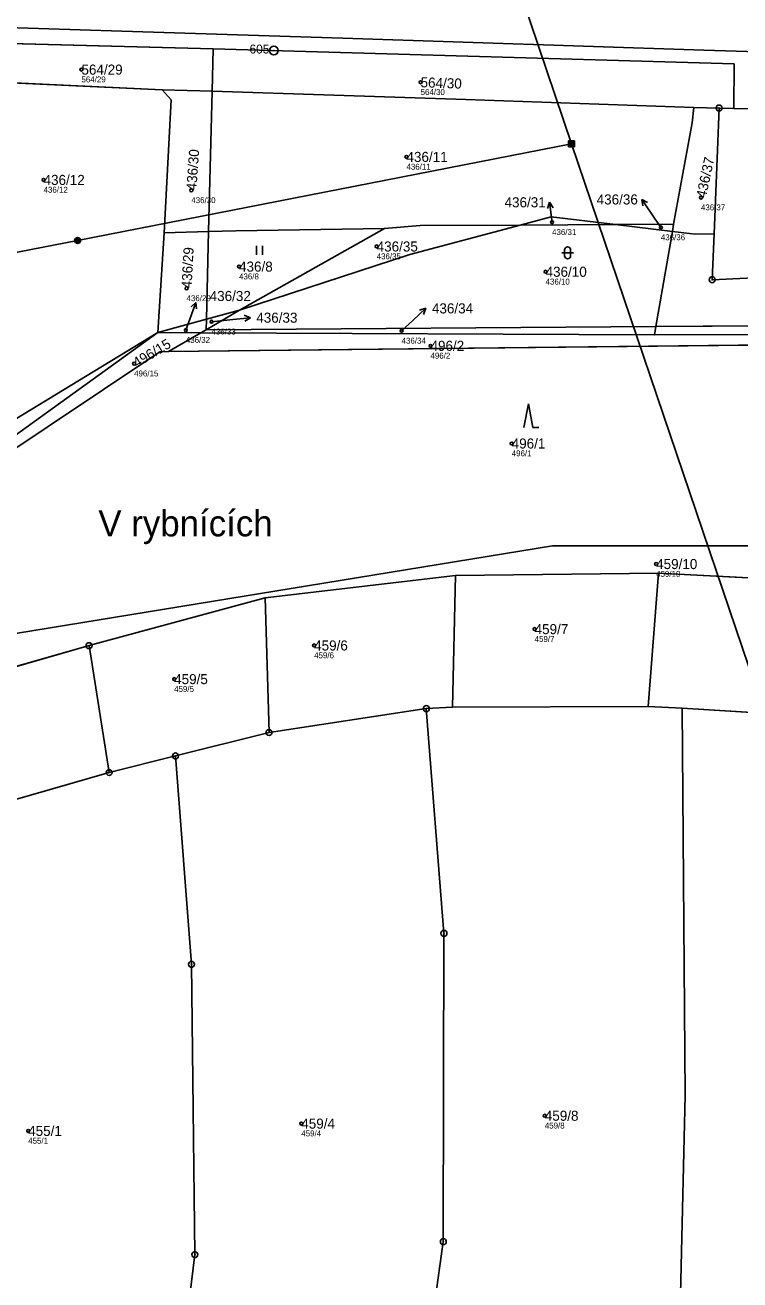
# Model space of a CAD drawing. Extents: x -732749 to -730903, y -1025757 to -1023435.
# Drawn here: x -731891.6 to -731770.9, y -1025019.3 to -1024807.5 of the extents above; entities that cross this region are included whole.
import ezdxf

# ---------------------------------------------------------------- set-up
doc = ezdxf.new("R2010")
doc.units = 0
for name, color, linetype in [('Definiční body', 7, 'Continuous'), ('Hranice parcel', 7, 'Continuous'), ('Parcelní čísla', 7, 'Continuous'), ('Polygon parcely', 7, 'Continuous'), ('Pop  PČ popisy', 7, 'Continuous'), ('Poz předměty', 7, 'Continuous'), ('Značky bodu BP', 7, 'Continuous'), ('Značky kultur', 7, 'Continuous')]:
    doc.layers.add(name, color=color, linetype=linetype)

msp = doc.modelspace()

# ---------------------------------------------------------------- linework, layer by layer
at = {"layer": 'Definiční body'}
for centre in [(-731882.05, -1024815), (-731824.78, -1024817.13), (-731827.17, -1024829.74), (-731888.45, -1024833.62), (-731863.5, -1024835.38), (-731777.44, -1024836.6), (-731802.58, -1024840.77), (-731784.21, -1024841.65), (-731832.2, -1024844.86), (-731855.44, -1024848.26), (-731803.68, -1024849.13), (-731864.31, -1024851.93), (-731864.43, -1024858.97), (-731860.09, -1024857.56), (-731827.99, -1024859.1), (-731823.11, -1024861.63), (-731873.16, -1024864.64), (-731809.4, -1024878.12), (-731785.01, -1024898.47), (-731805.53, -1024909.46), (-731842.76, -1024912.22), (-731866.4, -1024917.9), (-731803.81, -1024991.61), (-731891.05, -1024994.17), (-731844.93, -1024992.94)]:
    msp.add_circle(centre, 0.25, dxfattribs=at)
at = {"layer": 'Hranice parcel'}
for p, q in [((-731900.52, -1024810.45), (-731859.79, -1024811.49)), ((-731859.97, -1024818.66), (-731859.79, -1024811.49)), ((-731868.4, -1024818.39), (-731900.55, -1024816.9)), ((-731859.97, -1024818.66), (-731868.4, -1024818.39)), ((-731859.97, -1024818.66), (-731860.58, -1024842.34)), ((-731774.38, -1024821.49), (-731778.63, -1024821.4)), ((-731774.38, -1024821.49), (-731775.24, -1024842.74)), ((-731771.91, -1024821.54), (-731774.38, -1024821.49)), ((-731855.38, -1024855.6), (-731830.86, -1024841.85)), ((-731830.86, -1024841.85), (-731824.85, -1024841.32)), ((-731824.85, -1024841.32), (-731807.95, -1024841.24)), ((-731791.88, -1024841.17), (-731807.95, -1024841.24)), ((-731791.88, -1024841.17), (-731782.06, -1024841.12)), ((-731782.27, -1024842.33), (-731791.88, -1024841.17)), ((-731782.27, -1024842.33), (-731782.06, -1024841.12)), ((-731869.15, -1024859.4), (-731868.07, -1024842.53)), ((-731860.58, -1024842.34), (-731868.07, -1024842.53)), ((-731860.58, -1024842.34), (-731860.96, -1024857.14)), ((-731782.27, -1024842.33), (-731785.05, -1024858.37)), ((-731775.55, -1024850.47), (-731775.24, -1024842.74)), ((-731855.38, -1024855.6), (-731861.01, -1024858.92)), ((-731860.96, -1024857.14), (-731855.38, -1024855.6)), ((-731869.15, -1024859.4), (-731860.96, -1024857.14)), ((-731861.01, -1024858.92), (-731860.96, -1024857.14)), ((-731861.01, -1024858.92), (-731785.05, -1024858.37)), ((-731785.3, -1024859.8), (-731785.05, -1024858.37)), ((-731785.05, -1024858.37), (-731705.17, -1024857.79)), ((-731869.15, -1024859.4), (-731861.9, -1024859.44)), ((-731861.9, -1024859.44), (-731867.37, -1024862.6)), ((-731861.9, -1024859.44), (-731861.01, -1024858.92)), ((-731785.3, -1024859.8), (-731861.9, -1024859.44)), ((-731696.14, -1024859.5), (-731785.3, -1024859.8)), ((-731722.81, -1024861.01), (-731867.37, -1024862.6)), ((-731818.88, -1024900.4), (-731851.03, -1024904.16)), ((-731819.42, -1024922.64), (-731818.88, -1024900.4)), ((-731784.6, -1024900), (-731818.88, -1024900.4)), ((-731786.34, -1024922.51), (-731784.6, -1024900)), ((-731784.6, -1024900), (-731753.24, -1024901.66)), ((-731851.03, -1024904.16), (-731880.77, -1024912.25)), ((-731850.38, -1024926.9), (-731851.03, -1024904.16)), ((-731880.77, -1024912.25), (-731912.72, -1024921.36)), ((-731877.38, -1024933.67), (-731880.77, -1024912.25)), ((-731823.82, -1024922.88), (-731850.38, -1024926.9)), ((-731823.82, -1024922.88), (-731819.42, -1024922.64)), ((-731819.42, -1024922.64), (-731786.34, -1024922.51)), ((-731780.63, -1024922.78), (-731786.34, -1024922.51)), ((-731780.63, -1024922.78), (-731755.45, -1024924.39)), ((-731850.38, -1024926.9), (-731866.17, -1024930.87)), ((-731866.17, -1024930.87), (-731877.38, -1024933.67))]:
    msp.add_line(p, q, dxfattribs=at)
for points in [[(-731859.79, -1024811.49), (-731771.86, -1024814.04), (-731771.91, -1024821.54)], [(-731868.07, -1024842.53), (-731866.93, -1024820.09), (-731868.4, -1024818.39)], [(-731778.63, -1024821.4), (-731817.13, -1024820.02), (-731859.97, -1024818.66)], [(-731782.06, -1024841.12), (-731778.95, -1024823.98), (-731778.63, -1024821.4)], [(-731676.03, -1024823.7), (-731740.64, -1024822.2), (-731771.91, -1024821.54)], [(-731830.86, -1024841.85), (-731856.01, -1024842.22), (-731860.58, -1024842.34)], [(-731807.95, -1024841.24), (-731826.6, -1024846.2), (-731855.38, -1024855.6)], [(-731807.95, -1024841.24), (-731802.72, -1024839.85), (-731791.88, -1024841.17)], [(-731775.24, -1024842.74), (-731778.43, -1024842.8), (-731782.27, -1024842.33)], [(-731711.6, -1024856.58), (-731757.97, -1024849.64), (-731775.55, -1024850.47)], [(-731903.5, -1024886.2), (-731897.92, -1024880.09), (-731869.15, -1024859.4)], [(-731903.31, -1024881.74), (-731897.27, -1024876.45), (-731869.15, -1024859.4)], [(-731867.37, -1024862.6), (-731868.8, -1024862.62), (-731897.23, -1024881.6)], [(-731913.39, -1024913.68), (-731903.92, -1024911.97), (-731802.51, -1024895.42), (-731765.88, -1024895.39), (-731732.64, -1024902.7)], [(-731828.29, -1025065.59), (-731820.95, -1025012.87), (-731820.84, -1024960.81), (-731823.82, -1024922.88)], [(-731781.2, -1025033.83), (-731780.09, -1024988.16), (-731780.63, -1024922.78)], [(-731868.05, -1025057.07), (-731862.9, -1025015.06), (-731863.46, -1024966.04), (-731866.17, -1024930.87)], [(-731877.38, -1024933.67), (-731910.63, -1024943.23), (-731912.79, -1024944.15)]]:
    msp.add_lwpolyline(points, dxfattribs=at)
at = {"layer": 'Polygon parcely'}
msp.add_lwpolyline([(-732038.73, -1024809.48), (-732000.39, -1024811.54), (-731996.55, -1024811.75), (-731991.25, -1024811.9), (-731984.3, -1024812.2), (-731965.33, -1024813.06), (-731943.89, -1024814.57), (-731943.12, -1024814.64), (-731941.07, -1024814.82), (-731940.88, -1024813.23), (-731934.61, -1024809.8), (-731900.52, -1024810.45), (-731859.79, -1024811.49), (-731771.86, -1024814.04), (-731771.91, -1024821.54), (-731740.64, -1024822.2), (-731676.03, -1024823.7), (-731674.8, -1024820.19), (-731643.83, -1024820.12)], dxfattribs=at)
for points in [[(-731859.79, -1024811.49), (-731900.52, -1024810.45), (-731900.55, -1024816.9), (-731868.4, -1024818.39), (-731859.97, -1024818.66)], [(-731859.97, -1024818.66), (-731817.13, -1024820.02), (-731778.63, -1024821.4), (-731774.38, -1024821.49), (-731771.91, -1024821.54), (-731771.86, -1024814.04), (-731859.79, -1024811.49)], [(-731868.07, -1024842.53), (-731866.93, -1024820.09), (-731868.4, -1024818.39), (-731900.55, -1024816.9), (-731903.31, -1024881.74), (-731897.27, -1024876.45), (-731869.15, -1024859.4)], [(-731859.97, -1024818.66), (-731868.4, -1024818.39), (-731866.93, -1024820.09), (-731868.07, -1024842.53), (-731860.58, -1024842.34)], [(-731807.95, -1024841.24), (-731802.72, -1024839.85), (-731791.88, -1024841.17), (-731782.06, -1024841.12), (-731778.95, -1024823.98), (-731778.63, -1024821.4), (-731817.13, -1024820.02), (-731859.97, -1024818.66), (-731860.58, -1024842.34), (-731856.01, -1024842.22), (-731830.86, -1024841.85), (-731824.85, -1024841.32)], [(-731774.38, -1024821.49), (-731778.63, -1024821.4), (-731778.95, -1024823.98), (-731782.06, -1024841.12), (-731782.27, -1024842.33), (-731778.43, -1024842.8), (-731775.24, -1024842.74)], [(-731705.17, -1024857.79), (-731696.14, -1024859.5), (-731684.25, -1024859.46), (-731676.03, -1024823.7), (-731740.64, -1024822.2), (-731771.91, -1024821.54), (-731774.38, -1024821.49), (-731775.24, -1024842.74), (-731775.55, -1024850.47), (-731757.97, -1024849.64), (-731711.6, -1024856.58)], [(-731861.01, -1024858.92), (-731785.05, -1024858.37), (-731782.27, -1024842.33), (-731791.88, -1024841.17), (-731807.95, -1024841.24), (-731826.6, -1024846.2), (-731855.38, -1024855.6)], [(-731860.58, -1024842.34), (-731860.96, -1024857.14), (-731855.38, -1024855.6), (-731830.86, -1024841.85), (-731856.01, -1024842.22)], [(-731830.86, -1024841.85), (-731855.38, -1024855.6), (-731826.6, -1024846.2), (-731807.95, -1024841.24), (-731824.85, -1024841.32)], [(-731807.95, -1024841.24), (-731791.88, -1024841.17), (-731802.72, -1024839.85)], [(-731782.06, -1024841.12), (-731791.88, -1024841.17), (-731782.27, -1024842.33)], [(-731860.96, -1024857.14), (-731860.58, -1024842.34), (-731868.07, -1024842.53), (-731869.15, -1024859.4)], [(-731778.43, -1024842.8), (-731782.27, -1024842.33), (-731785.05, -1024858.37), (-731705.17, -1024857.79), (-731711.6, -1024856.58), (-731757.97, -1024849.64), (-731775.55, -1024850.47), (-731775.24, -1024842.74)], [(-731855.38, -1024855.6), (-731860.96, -1024857.14), (-731861.01, -1024858.92)], [(-731861.01, -1024858.92), (-731860.96, -1024857.14), (-731869.15, -1024859.4), (-731861.9, -1024859.44)], [(-731785.05, -1024858.37), (-731861.01, -1024858.92), (-731861.9, -1024859.44), (-731785.3, -1024859.8)], [(-731705.17, -1024857.79), (-731785.05, -1024858.37), (-731785.3, -1024859.8), (-731696.14, -1024859.5)], [(-731897.92, -1024880.09), (-731869.15, -1024859.4), (-731897.27, -1024876.45), (-731903.31, -1024881.74), (-731903.5, -1024886.2)], [(-731897.23, -1024881.6), (-731868.8, -1024862.62), (-731867.37, -1024862.6), (-731861.9, -1024859.44), (-731869.15, -1024859.4), (-731897.92, -1024880.09), (-731903.5, -1024886.2), (-731903.39, -1024887.31)], [(-731861.9, -1024859.44), (-731867.37, -1024862.6), (-731722.81, -1024861.01), (-731703.79, -1024861.33), (-731684.77, -1024861.65), (-731696.14, -1024859.5), (-731785.3, -1024859.8)], [(-731722.81, -1024861.01), (-731867.37, -1024862.6), (-731868.8, -1024862.62), (-731897.23, -1024881.6), (-731908.28, -1024897.58), (-731914.5, -1024897.62), (-731914.46, -1024901.47), (-731913.39, -1024913.68), (-731903.92, -1024911.97), (-731802.51, -1024895.42), (-731765.88, -1024895.39), (-731732.64, -1024902.7), (-731732.24, -1024898.73)], [(-731696.87, -1024912.03), (-731695.22, -1024906.43), (-731732.64, -1024902.7), (-731765.88, -1024895.39), (-731802.51, -1024895.42), (-731903.92, -1024911.97), (-731913.39, -1024913.68), (-731912.72, -1024921.36), (-731880.77, -1024912.25), (-731851.03, -1024904.16), (-731818.88, -1024900.4), (-731784.6, -1024900), (-731753.24, -1024901.66), (-731717.82, -1024906.84)], [(-731823.82, -1024922.88), (-731819.42, -1024922.64), (-731818.88, -1024900.4), (-731851.03, -1024904.16), (-731850.38, -1024926.9)], [(-731784.6, -1024900), (-731818.88, -1024900.4), (-731819.42, -1024922.64), (-731786.34, -1024922.51)], [(-731780.63, -1024922.78), (-731755.45, -1024924.39), (-731753.24, -1024901.66), (-731784.6, -1024900), (-731786.34, -1024922.51)], [(-731851.03, -1024904.16), (-731880.77, -1024912.25), (-731877.38, -1024933.67), (-731866.17, -1024930.87), (-731850.38, -1024926.9)], [(-731880.77, -1024912.25), (-731912.72, -1024921.36), (-731911.87, -1024931.21), (-731912.79, -1024944.15), (-731910.63, -1024943.23), (-731877.38, -1024933.67)], [(-731820.84, -1024960.81), (-731823.82, -1024922.88), (-731850.38, -1024926.9), (-731866.17, -1024930.87), (-731863.46, -1024966.04), (-731862.9, -1025015.06), (-731868.05, -1025057.07), (-731845.28, -1025061.21), (-731828.29, -1025065.59), (-731820.95, -1025012.87)], [(-731828.29, -1025065.59), (-731820.01, -1025067.73), (-731816.17, -1025069.42), (-731781.2, -1025033.83), (-731780.09, -1024988.16), (-731780.63, -1024922.78), (-731786.34, -1024922.51), (-731819.42, -1024922.64), (-731823.82, -1024922.88), (-731820.84, -1024960.81), (-731820.95, -1025012.87)], [(-731753.04, -1025019.18), (-731753.17, -1025007.79), (-731751.83, -1024924.79), (-731755.45, -1024924.39), (-731780.63, -1024922.78), (-731780.09, -1024988.16), (-731781.2, -1025033.83), (-731788.34, -1025081.26), (-731785.63, -1025082.37), (-731769.03, -1025088.5), (-731764.9, -1025089.91), (-731758.66, -1025064.31), (-731754.38, -1025031.77), (-731753.84, -1025024.81)], [(-731913.55, -1024967.44), (-731913.84, -1024978.79), (-731914, -1024984.9), (-731915.67, -1024999.77), (-731918.49, -1025017.43), (-731922.28, -1025041.22), (-731922.9, -1025043.95), (-731922.87, -1025045.81), (-731908.71, -1025050.97), (-731868.24, -1025058.65), (-731868.19, -1025058.27), (-731868.05, -1025057.07), (-731862.9, -1025015.06), (-731863.46, -1024966.04), (-731866.17, -1024930.87), (-731877.38, -1024933.67), (-731910.63, -1024943.23), (-731912.79, -1024944.15), (-731913.04, -1024947.66)]]:
    msp.add_lwpolyline(points, close=True, dxfattribs=at)
at = {"layer": 'Pop  PČ popisy'}
for p, q in [((-731803, -1024837.4), (-731803.37, -1024838.46)), ((-731802.63, -1024840.38), (-731803, -1024837.4)), ((-731803, -1024837.4), (-731802.38, -1024838.33)), ((-731785.75, -1024839.4), (-731787.43, -1024836.91)), ((-731787.43, -1024836.91), (-731786.45, -1024837.46)), ((-731787.43, -1024836.91), (-731787.28, -1024838.02)), ((-731784.21, -1024841.65), (-731785.75, -1024839.4)), ((-731802.58, -1024840.77), (-731802.63, -1024840.38)), ((-731863.76, -1024857.12), (-731862.73, -1024854.3)), ((-731862.73, -1024854.3), (-731863.55, -1024855.07)), ((-731862.73, -1024854.3), (-731862.61, -1024855.41)), ((-731853.53, -1024856.88), (-731854.57, -1024856.48)), ((-731826.08, -1024857.34), (-731823.89, -1024855.29)), ((-731823.89, -1024855.29), (-731824.96, -1024855.61)), ((-731823.89, -1024855.29), (-731824.28, -1024856.34)), ((-731864.43, -1024858.97), (-731863.76, -1024857.12)), ((-731860.09, -1024857.56), (-731856.51, -1024857.19)), ((-731856.51, -1024857.19), (-731853.53, -1024856.88)), ((-731853.53, -1024856.88), (-731854.47, -1024857.48)), ((-731827.99, -1024859.1), (-731826.08, -1024857.34))]:
    msp.add_line(p, q, dxfattribs=at)
at = {"layer": 'Poz předměty'}
for p, q in [((-731843.08, -1024698.37), (-731799.29, -1024827.52)), ((-731875.24, -1024808.51), (-731989.44, -1024804.92)), ((-731837.92, -1024809.72), (-731875.24, -1024808.51)), ((-731776.95, -1024811.7), (-731837.92, -1024809.72)), ((-731738.13, -1024812.93), (-731776.95, -1024811.7)), ((-731799.79, -1024827.02), (-731798.79, -1024827.02)), ((-731799.79, -1024828.02), (-731799.79, -1024827.02)), ((-731799.59, -1024828.02), (-731799.59, -1024827.02)), ((-731799.39, -1024828.02), (-731799.39, -1024827.02)), ((-731799.19, -1024828.02), (-731799.19, -1024827.02)), ((-731798.99, -1024828.02), (-731798.99, -1024827.02)), ((-731798.79, -1024828.02), (-731798.79, -1024827.02)), ((-731799.29, -1024827.52), (-731882.7, -1024843.85)), ((-731799.79, -1024827.22), (-731798.79, -1024827.22)), ((-731799.79, -1024827.42), (-731798.79, -1024827.42)), ((-731799.79, -1024827.62), (-731798.79, -1024827.62)), ((-731799.79, -1024827.82), (-731798.79, -1024827.82)), ((-731799.79, -1024828.02), (-731798.79, -1024828.02)), ((-731799.29, -1024827.52), (-731751.36, -1024969.05)), ((-731882.7, -1024843.85), (-731964.79, -1024859.75))]:
    msp.add_line(p, q, dxfattribs=at)
for radius in [0.5, 0.4, 0.3, 0.2, 0.1]:
    msp.add_circle((-731882.7, -1024843.85), radius, dxfattribs=at)
at = {"layer": 'Značky bodu BP'}
for centre, radius in [((-731849.57, -1024811.78), 0.75), ((-731849.57, -1024811.78), 0.03), ((-731774.38, -1024821.49), 0.5), ((-731774.38, -1024821.49), 0.0303), ((-731775.55, -1024850.47), 0.5), ((-731775.55, -1024850.47), 0.0303), ((-731880.77, -1024912.25), 0.5), ((-731880.77, -1024912.25), 0.0303), ((-731823.82, -1024922.88), 0.5), ((-731823.82, -1024922.88), 0.0303), ((-731850.38, -1024926.9), 0.5), ((-731850.38, -1024926.9), 0.0303), ((-731866.17, -1024930.87), 0.5), ((-731866.17, -1024930.87), 0.0303), ((-731877.38, -1024933.67), 0.5), ((-731877.38, -1024933.67), 0.0303), ((-731820.84, -1024960.81), 0.5), ((-731820.84, -1024960.81), 0.0303), ((-731863.46, -1024966.04), 0.5), ((-731863.46, -1024966.04), 0.0303), ((-731820.95, -1025012.87), 0.5), ((-731820.95, -1025012.87), 0.0303), ((-731862.9, -1025015.06), 0.5), ((-731862.9, -1025015.06), 0.0303)]:
    msp.add_circle(centre, radius, dxfattribs=at)
at = {"layer": 'Značky kultur'}
for p, q in [((-731852.48, -1024846.25), (-731852.48, -1024844.75)), ((-731851.48, -1024846.25), (-731851.48, -1024844.75)), ((-731800.96, -1024845.93), (-731798.96, -1024845.93)), ((-731800.46, -1024845.43), (-731800.46, -1024846.43)), ((-731799.46, -1024846.43), (-731799.46, -1024845.43)), ((-731806.58, -1024871.42), (-731807.33, -1024875.42)), ((-731805.83, -1024875.42), (-731806.58, -1024871.42)), ((-731805.83, -1024875.42), (-731804.83, -1024875.42))]:
    msp.add_line(p, q, dxfattribs=at)
for centre, start, end in [((-731799.96, -1024845.43), 0, 180), ((-731799.96, -1024846.43), 180, 359.9879)]:
    msp.add_arc(centre, 0.5, start, end, dxfattribs=at)

# ---------------------------------------------------------------- texts
at = {"layer": 'Definiční body'}
for s, p in [('564/29', (-731882.05, -1024817.16)), ('564/30', (-731824.78, -1024819.29)), ('436/11', (-731827.17, -1024831.9)), ('436/12', (-731888.45, -1024835.78)), ('436/30', (-731863.5, -1024837.54)), ('436/37', (-731777.44, -1024838.76)), ('436/31', (-731802.58, -1024842.93)), ('436/36', (-731784.21, -1024843.81)), ('436/35', (-731832.2, -1024847.02)), ('436/8', (-731855.44, -1024850.42)), ('436/10', (-731803.68, -1024851.29)), ('436/29', (-731864.31, -1024854.09)), ('436/33', (-731860.09, -1024859.72)), ('436/32', (-731864.43, -1024861.13)), ('436/34', (-731827.99, -1024861.26)), ('496/2', (-731823.11, -1024863.79)), ('496/15', (-731873.16, -1024866.8)), ('496/1', (-731809.4, -1024880.28)), ('459/10', (-731785.01, -1024900.63)), ('459/7', (-731805.53, -1024911.62)), ('459/6', (-731842.76, -1024914.38)), ('459/5', (-731866.4, -1024920.06)), ('459/4', (-731844.93, -1024995.1)), ('459/8', (-731803.81, -1024993.77)), ('455/1', (-731891.05, -1024996.33))]:
    msp.add_text(s, height=1, dxfattribs=at).set_placement(p)
at = {"layer": 'Parcelní čísla'}
for s, p in [('564/29', (-731882.05, -1024815.85)), ('436/11', (-731827.17, -1024830.59)), ('436/12', (-731888.45, -1024834.47)), ('436/31', (-731810.61, -1024838.25)), ('436/36', (-731795.05, -1024837.77)), ('436/35', (-731832.2, -1024845.71)), ('436/8', (-731855.44, -1024849.11)), ('436/10', (-731803.68, -1024849.98)), ('436/32', (-731860.4, -1024854.07)), ('436/34', (-731822.87, -1024856.16)), ('436/33', (-731852.53, -1024857.73)), ('496/2', (-731823.11, -1024862.48)), ('496/1', (-731809.4, -1024878.97)), ('459/10', (-731785.01, -1024899.32)), ('459/7', (-731805.53, -1024910.31)), ('459/6', (-731842.76, -1024913.07)), ('459/5', (-731866.4, -1024918.75)), ('459/4', (-731844.93, -1024993.79)), ('459/8', (-731803.81, -1024992.46)), ('455/1', (-731891.05, -1024995.02))]:
    msp.add_text(s, height=1.7, dxfattribs=at).set_placement(p)
for s, rotation, p in [('564/30', 358, (-731824.81, -1024817.98)), ('436/30', 86, (-731862.65, -1024835.44)), ('436/37', 78, (-731776.61, -1024836.78)), ('436/29', 87, (-731863.46, -1024851.97)), ('496/15', 31, (-731872.72, -1024865.37))]:
    msp.add_text(s, height=1.7, rotation=rotation, dxfattribs=at).set_placement(p)
at = {"layer": 'Pop  PČ popisy'}
msp.add_text('V rybnících', height=4.4, dxfattribs=at).set_placement((-731879.2, -1024893.8))
at = {"layer": 'Značky bodu BP'}
msp.add_text('605', height=1.5, dxfattribs=at).set_placement((-731853.67, -1024812.28))

doc.saveas('drawing.dxf')
